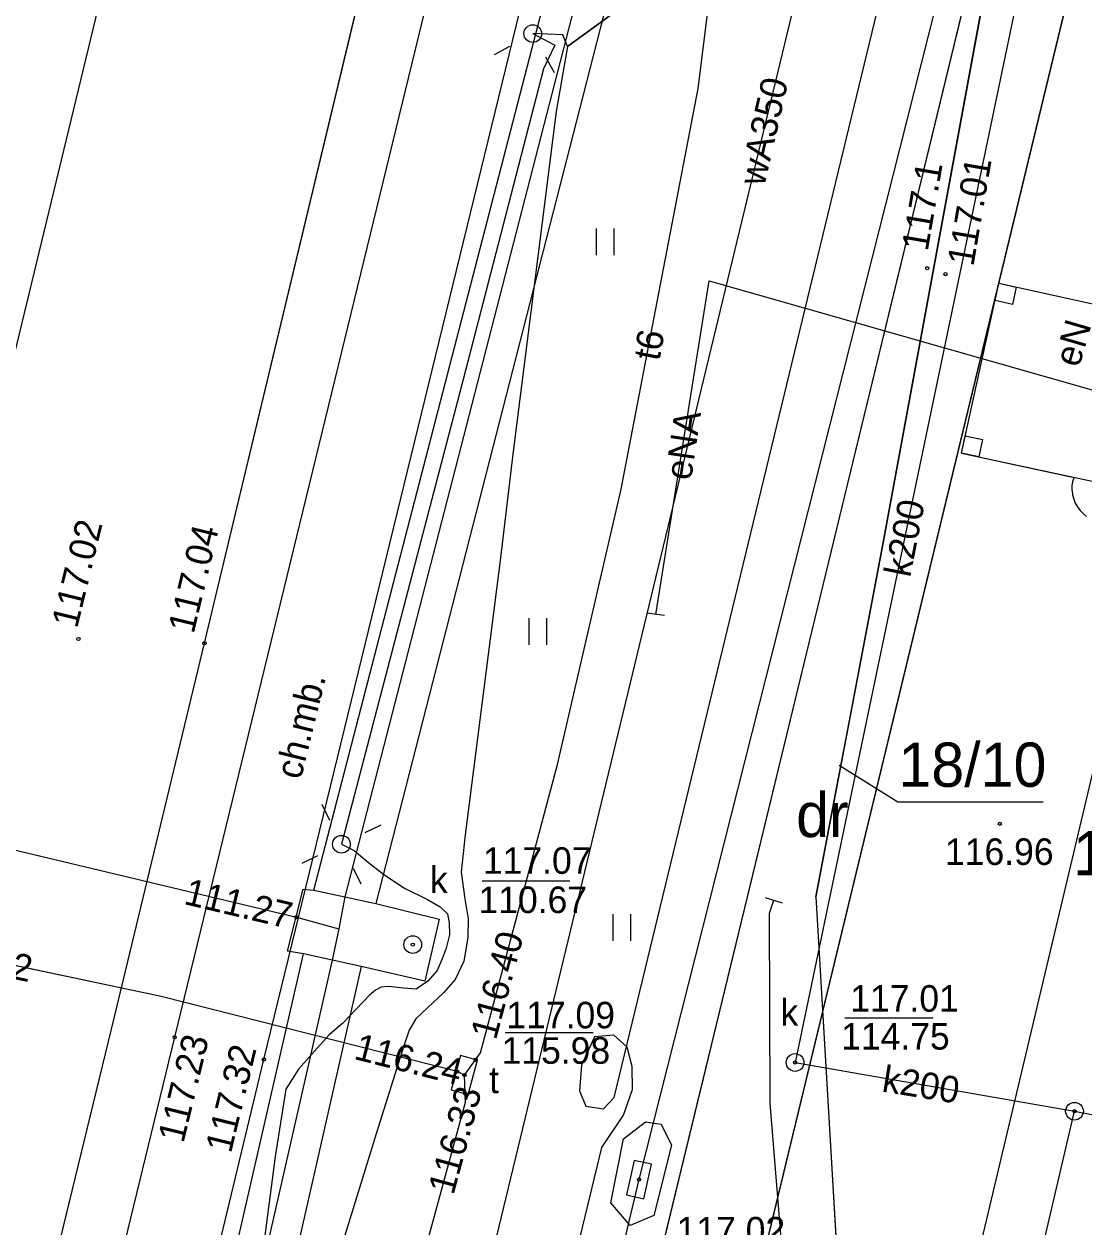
# Model space of a CAD drawing. Extents: x 6424617 to 6425697, y 5665845 to 5667190.
# Drawn here: x 6425398.86 to 6425428.81, y 5666511.44 to 5666545.42 of the extents above; entities that cross this region are included whole.
import ezdxf

# ---------------------------------------------------------------- set-up
doc = ezdxf.new("R2010")
doc.units = 0
for name, color, linetype in [('Warstwa 1', 7, 'Continuous'), ('Warstwa 10', 7, 'Continuous'), ('Warstwa 12', 7, 'Continuous'), ('Warstwa 13', 7, 'Continuous'), ('Warstwa 14', 7, 'Continuous'), ('Warstwa 15', 7, 'Continuous'), ('Warstwa 16', 7, 'Continuous'), ('Warstwa 2', 7, 'Continuous'), ('Warstwa 20', 7, 'Continuous'), ('Warstwa 25', 7, 'Continuous'), ('Warstwa 33', 7, 'Continuous'), ('Warstwa 4', 7, 'Continuous'), ('Warstwa 5', 7, 'Continuous'), ('Warstwa 6', 7, 'Continuous'), ('Warstwa 61', 7, 'Continuous'), ('Warstwa 8', 7, 'Continuous'), ('Warstwa 9', 7, 'Continuous')]:
    doc.layers.add(name, color=color, linetype=linetype)

msp = doc.modelspace()

# ---------------------------------------------------------------- linework, layer by layer
at = {"layer": 'Warstwa 1'}
for p, q in [((6425410.054, 5666482.642), (6425433.754, 5666580.312)), ((6425410.054, 5666482.642), (6425433.754, 5666580.312)), ((6425412.836, 5666481.999), (6425436.256, 5666578.862)), ((6425412.836, 5666481.999), (6425436.256, 5666578.862))]:
    msp.add_line(p, q, dxfattribs=at)
at = {"layer": 'Warstwa 10'}
msp.add_lwpolyline([(6425408.526, 5666486.136), (6425415.189, 5666513.682), (6425415.8, 5666514.595), (6425416.059, 5666515.322), (6425416.046, 5666515.972), (6425415.903, 5666516.524), (6425415.527, 5666516.858), (6425414.977, 5666516.815), (6425414.617, 5666516.009), (6425414.558, 5666515.29), (6425414.733, 5666514.858), (6425415.232, 5666514.782), (6425415.536, 5666515.098), (6425427.199, 5666563.24)], dxfattribs=at)
at = {"layer": 'Warstwa 12'}
for points in [[(6425424.798, 5666563.269), (6425407.429, 5666491.384), (6425382.182, 5666389.031), (6425381.68, 5666386.39)], [(6425428.997, 5666563.219), (6425416.238, 5666512.78), (6425403.639, 5666459.878), (6425390.212, 5666406.396)], [(6425407.053, 5666520.958), (6425418.038, 5666563.351)], [(6425419.768, 5666563.33), (6425408.806, 5666520.576)], [(6425414.219, 5666544.781), (6425422.911, 5666551.121), (6425426.036, 5666562.658), (6425426.235, 5666563.252)], [(6425380.898, 5666313.781), (6425400.051, 5666402.067), (6425408.909, 5666440.823), (6425416.154, 5666473.488), (6425420.109, 5666487.161), (6425420.685, 5666489.264), (6425421.019, 5666490.41), (6425433.788, 5666544.17), (6425438.345, 5666557.965), (6425447.158, 5666555.689), (6425449.696, 5666562.969)], [(6425411.306, 5666515.732), (6425411.764, 5666516.356), (6425413.937, 5666524.503), (6425415.733, 5666532.279), (6425417.912, 5666543.598), (6425419.239, 5666554.223)], [(6425427.495, 5666548.906), (6425420.648, 5666516.087), (6425428.542, 5666514.711)], [(6425414.219, 5666544.781), (6425414.088, 5666545.118), (6425413.238, 5666545.148), (6425413.864, 5666544.82), (6425413.536, 5666544.154), (6425411.27, 5666535.381), (6425407.831, 5666522.252), (6425408.189, 5666522.077), (6425408.546, 5666521.773), (6425409.031, 5666521.397), (6425409.617, 5666521.01), (6425410.263, 5666520.692), (6425410.62, 5666520.488), (6425410.828, 5666520.285), (6425410.875, 5666520.035), (6425410.881, 5666519.695), (6425410.786, 5666519.316), (6425410.673, 5666519.017), (6425410.539, 5666518.689), (6425410.275, 5666518.382), (6425409.942, 5666518.156), (6425409.583, 5666518.19), (6425409.173, 5666518.235), (6425408.953, 5666518.218), (6425408.792, 5666518.13), (6425408.62, 5666517.992), (6425407.871, 5666517.201), (6425407.486, 5666516.865), (6425407.071, 5666516.41), (6425406.615, 5666515.896), (6425406.258, 5666515.33), (6425405.955, 5666513.434), (6425405.271, 5666508.171)], [(6425414.219, 5666544.781), (6425413.902, 5666542.95), (6425412.675, 5666533.274), (6425412.329, 5666530.338), (6425411.325, 5666522.519), (6425411.212, 5666521.461), (6425411.313, 5666520.709), (6425411.416, 5666520.148), (6425411.4, 5666519.618), (6425411.292, 5666518.95), (6425411.046, 5666518.433), (6425410.711, 5666518.057), (6425410.276, 5666517.642), (6425409.932, 5666517.316), (6425409.748, 5666516.998), (6425409.593, 5666516.56), (6425408.813, 5666514.069), (6425407.679, 5666510.413), (6425406.501, 5666506.437), (6425405.179, 5666502.132), (6425405.041, 5666501.524), (6425404.82, 5666500.566), (6425404.758, 5666500.196), (6425404.534, 5666500.06)], [(6425312, 5666542.74), (6425312.48, 5666542.63), (6425406.56, 5666520.19), (6425407.753, 5666519.862)], [(6425416.711, 5666528.745), (6425418.224, 5666538.167), (6425429.138, 5666535.055), (6425429.552, 5666534.882)], [(6425411.306, 5666515.732), (6425411.1, 5666515.828), (6425402.739, 5666517.948), (6425393.776, 5666519.841), (6425392.36, 5666520.159), (6425391.976, 5666520.348), (6425391.409, 5666520.473), (6425383.57, 5666522.481), (6425375.932, 5666523.991), (6425375.713, 5666523.826), (6425375.677, 5666524.04), (6425357.917, 5666528.254), (6425357.806, 5666528.576)], [(6425430.866, 5666491.752), (6425422.292, 5666493.165), (6425421.525, 5666493.395), (6425421.226, 5666493.518), (6425421.086, 5666493.51), (6425421.004, 5666493.361), (6425420.587, 5666492.746), (6425419.277, 5666491.131), (6425418.306, 5666490.183), (6425417.456, 5666489.363), (6425416.497, 5666488.625), (6425415.6, 5666488.076), (6425414.582, 5666487.458), (6425415.767, 5666487.844), (6425417.372, 5666489.034), (6425419.577, 5666491.078), (6425421.182, 5666493.199), (6425421.533, 5666494.084), (6425421.53, 5666495.475), (6425419.944, 5666514.935), (6425419.929, 5666520.306), (6425420.044, 5666520.674)], [(6425395.979, 5666472.131), (6425406.757, 5666519.155)], [(6425408.386, 5666518.801), (6425397.699, 5666471.725)], [(6425363.057, 5666313.996), (6425363.589, 5666315.638), (6425368.024, 5666336.247), (6425374.227, 5666364.401), (6425379.433, 5666385.463), (6425383.671, 5666403.831), (6425384.666, 5666408.47), (6425384.841, 5666409.038), (6425384.956, 5666409.631), (6425387.736, 5666421.374), (6425394.087, 5666447.16), (6425401.357, 5666476.231), (6425405.643, 5666491.609), (6425405.786, 5666494.624), (6425411.34, 5666514.966), (6425411.306, 5666515.732)], [(6425424.641, 5666498.037), (6425428.542, 5666514.711)], [(6425428.542, 5666514.711), (6425446.909, 5666511.114), (6425448.371, 5666510.687)]]:
    msp.add_lwpolyline(points, dxfattribs=at)
at = {"layer": 'Warstwa 13'}
msp.add_circle((6425424.379, 5666538.521), 0.045, dxfattribs=at)
at = {"layer": 'Warstwa 14'}
for p, q in [((6425411.81, 5666521.222), (6425414.281, 5666521.222)), ((6425422.056, 5666517.347), (6425424.548, 5666517.347)), ((6425414.942, 5666516.926), (6425412.456, 5666516.926))]:
    msp.add_line(p, q, dxfattribs=at)
for centre in [(6425406.56, 5666520.19), (6425409.847, 5666519.417), (6425411.623, 5666516.164), (6425411.1, 5666515.828), (6425420.648, 5666516.087), (6425411.306, 5666515.732), (6425411.329, 5666515.207), (6425428.542, 5666514.711), (6425416.238, 5666512.78)]:
    msp.add_circle(centre, 0.045, dxfattribs=at)
at = {"layer": 'Warstwa 15'}
msp.add_lwpolyline([(6425427.658, 5666523.437), (6425423.555, 5666523.437), (6425421.893, 5666524.474)], dxfattribs=at)
at = {"layer": 'Warstwa 16'}
for points in [[(6425410.596, 5666520.138), (6425410.185, 5666518.383), (6425408.386, 5666518.801), (6425406.757, 5666519.155), (6425406.305, 5666519.23), (6425406.746, 5666520.985), (6425407.053, 5666520.958), (6425408.806, 5666520.576)], [(6425415.802, 5666513.935), (6425416.418, 5666514.408), (6425416.867, 5666514.342), (6425417.16, 5666513.749), (6425416.656, 5666511.764), (6425415.992, 5666511.482), (6425415.44, 5666512.119)]]:
    msp.add_lwpolyline(points, close=True, dxfattribs=at)
at = {"layer": 'Warstwa 2'}
for centre in [(6425413.238, 5666545.148), (6425407.831, 5666522.252)]:
    msp.add_circle(centre, 0.25, dxfattribs=at)
at = {"layer": 'Warstwa 20'}
for p, q in [((6425416.959, 5666528.71), (6425416.463, 5666528.78)), ((6425419.805, 5666520.749), (6425420.283, 5666520.599))]:
    msp.add_line(p, q, dxfattribs=at)
at = {"layer": 'Warstwa 25'}
for centre in [(6425424.897, 5666538.356), (6425400.4, 5666528.05), (6425403.96, 5666527.93), (6425426.432, 5666522.828), (6425403.12, 5666516.8), (6425405.64, 5666516.17)]:
    msp.add_circle(centre, 0.045, dxfattribs=at)
at = {"layer": 'Warstwa 33'}
for p, q in [((6425425.351, 5666533.3), (6425426.407, 5666538.096)), ((6425426.407, 5666538.096), (6425440.186, 5666535.076)), ((6425425.351, 5666533.3), (6425439.048, 5666530.345))]:
    msp.add_line(p, q, dxfattribs=at)
for points in [[(6425426.895, 5666537.988), (6425426.787, 5666537.5), (6425426.299, 5666537.608), (6425426.407, 5666538.096)], [(6425425.456, 5666533.789), (6425425.945, 5666533.684), (6425425.84, 5666533.195), (6425425.351, 5666533.3)]]:
    msp.add_lwpolyline(points, close=True, dxfattribs=at)
at = {"layer": 'Warstwa 4'}
for points in [[(6425412.581, 5666544.787), (6425412.143, 5666544.546)], [(6425413.599, 5666544.491), (6425413.84, 5666544.053)], [(6425407.502, 5666522.926), (6425407.283, 5666523.375)], [(6425408.505, 5666522.581), (6425408.954, 5666522.8)], [(6425407.157, 5666521.923), (6425406.708, 5666521.704)], [(6425408.16, 5666521.578), (6425408.379, 5666521.129)]]:
    msp.add_lwpolyline(points, dxfattribs=at)
for points in [[(6425411.416, 5666515.184), (6425411.679, 5666516.149), (6425411.196, 5666516.28), (6425410.933, 5666515.315)], [(6425416.101, 5666513.322), (6425415.887, 5666512.345), (6425416.375, 5666512.238), (6425416.589, 5666513.215)]]:
    msp.add_lwpolyline(points, close=True, dxfattribs=at)
for centre in [(6425409.847, 5666519.417), (6425420.648, 5666516.087), (6425428.542, 5666514.711)]:
    msp.add_circle(centre, 0.25, dxfattribs=at)
at = {"layer": 'Warstwa 5'}
for p, q in [((6425405.64, 5666516.17), (6425415.16, 5666555.16)), ((6425423.116, 5666530.674), (6425426.014, 5666546.418)), ((6425415.035, 5666538.894), (6425415.035, 5666539.644)), ((6425415.535, 5666538.894), (6425415.535, 5666539.644)), ((6425422.069, 5666525.153), (6425423.116, 5666530.674)), ((6425413.132, 5666527.886), (6425413.132, 5666528.636)), ((6425413.632, 5666527.886), (6425413.632, 5666528.636)), ((6425421.865, 5666524.077), (6425422.069, 5666525.153)), ((6425421.237, 5666520.763), (6425421.865, 5666524.077)), ((6425421.237, 5666520.763), (6425422.173, 5666504.791)), ((6425415.51, 5666519.528), (6425415.51, 5666520.278)), ((6425416.01, 5666519.528), (6425416.01, 5666520.278)), ((6425399.42, 5666490.41), (6425405.64, 5666516.17))]:
    msp.add_line(p, q, dxfattribs=at)
at = {"layer": 'Warstwa 6'}
for points in [[(6425386.659, 5666386.227), (6425410.054, 5666482.642), (6425433.754, 5666580.312), (6425463.303, 5666702.097), (6425474.6, 5666748.65), (6425473.47, 5666747.98), (6425465.93, 5666741.65), (6425451.88, 5666727.39), (6425441.06, 5666708.4), (6425429.67, 5666678.16), (6425407.73, 5666588.9), (6425390.68, 5666508.89), (6425364.93, 5666402.71), (6425352.06, 5666353.98)], [(6425399.23, 5666508.36), (6425401.42, 5666517.38), (6425403.96, 5666527.93), (6425408.52, 5666546.94), (6425409.47, 5666550.77), (6425409.719, 5666551.454), (6425410.105, 5666552.174), (6425410.782, 5666553.031), (6425411.549, 5666553.686), (6425412.22, 5666554.09), (6425412.998, 5666554.474), (6425414.046, 5666554.872), (6425415.16, 5666555.16), (6425415.84, 5666555.273), (6425416.376, 5666555.329)], [(6425426.014, 5666546.418), (6425423.116, 5666530.674), (6425421.237, 5666520.763), (6425422.173, 5666504.791)]]:
    msp.add_lwpolyline(points, dxfattribs=at)
for points in [[(6425433.754, 5666580.312), (6425436.256, 5666578.862), (6425412.836, 5666481.999), (6425410.054, 5666482.642)], [(6425412.836, 5666481.999), (6425414.841, 5666481.544), (6425426.498, 5666478.714), (6425446.546, 5666561.317), (6425434.889, 5666564.147), (6425438.183, 5666577.748), (6425436.256, 5666578.862)]]:
    msp.add_lwpolyline(points, close=True, dxfattribs=at)
at = {"layer": 'Warstwa 61'}
msp.add_lwpolyline([(6425418.903, 5666563.341), (6425418.852, 5666563.142), (6425407.93, 5666520.767), (6425407.753, 5666519.862), (6425407.572, 5666518.978), (6425396.839, 5666471.928), (6425396.703, 5666471.243), (6425396.496, 5666470.567), (6425385.286, 5666423.635), (6425385.173, 5666423.021)], dxfattribs=at)
at = {"layer": 'Warstwa 8'}
for p, q in [((6425380.18, 5666460.18), (6425405.241, 5666563.505)), ((6425403.96, 5666527.93), (6425408.52, 5666546.94)), ((6425423.116, 5666530.674), (6425426.014, 5666546.418)), ((6425425.351, 5666533.3), (6425426.407, 5666538.096)), ((6425426.407, 5666538.096), (6425429.698, 5666537.375)), ((6425425.351, 5666533.3), (6425428.534, 5666532.613)), ((6425428.48, 5666532.371), (6425428.499, 5666532.494)), ((6425428.499, 5666532.494), (6425428.534, 5666532.613)), ((6425428.477, 5666532.247), (6425428.48, 5666532.371)), ((6425428.477, 5666532.247), (6425428.49, 5666532.124)), ((6425428.49, 5666532.124), (6425428.52, 5666532.003)), ((6425428.52, 5666532.003), (6425428.565, 5666531.888)), ((6425428.565, 5666531.888), (6425428.625, 5666531.779)), ((6425428.625, 5666531.779), (6425428.699, 5666531.679)), ((6425428.699, 5666531.679), (6425428.785, 5666531.59)), ((6425428.785, 5666531.59), (6425428.882, 5666531.513)), ((6425422.07, 5666525.153), (6425423.116, 5666530.674)), ((6425401.42, 5666517.38), (6425403.96, 5666527.93)), ((6425421.866, 5666524.077), (6425422.07, 5666525.153)), ((6425421.237, 5666520.763), (6425421.866, 5666524.077)), ((6425421.237, 5666520.763), (6425422.173, 5666504.791)), ((6425402.739, 5666517.948), (6425393.776, 5666519.841)), ((6425399.23, 5666508.36), (6425401.42, 5666517.38))]:
    msp.add_line(p, q, dxfattribs=at)
msp.add_lwpolyline([(6425426.036, 5666562.658), (6425422.911, 5666551.121), (6425414.219, 5666544.781), (6425413.902, 5666542.95), (6425412.675, 5666533.274), (6425412.329, 5666530.338), (6425411.325, 5666522.519), (6425411.212, 5666521.461), (6425411.313, 5666520.709), (6425411.416, 5666520.148), (6425411.4, 5666519.618), (6425411.292, 5666518.95), (6425411.046, 5666518.433), (6425410.711, 5666518.057), (6425410.276, 5666517.642), (6425409.932, 5666517.316), (6425409.748, 5666516.998), (6425409.593, 5666516.56), (6425408.813, 5666514.069), (6425407.679, 5666510.413)], dxfattribs=at)
at = {"layer": 'Warstwa 9'}
for p, q in [((6425405.64, 5666516.17), (6425415.16, 5666555.16)), ((6425403.12, 5666516.8), (6425412.2, 5666554.03)), ((6425397.43, 5666493.34), (6425403.12, 5666516.8)), ((6425399.42, 5666490.41), (6425405.64, 5666516.17))]:
    msp.add_line(p, q, dxfattribs=at)

# ---------------------------------------------------------------- texts
at = {"layer": 'Warstwa 13'}
for s, rotation, p in [('wA350', 77.1087, (6425419.778, 5666540.815)), ('117.1', 80.2657, (6425424.394, 5666538.981)), ('eN', 73.6709, (6425428.668, 5666535.694)), ('t6', 79.1026, (6425416.808, 5666535.88)), ('eNA', 81.5663, (6425417.707, 5666532.51)), ('k200', 78.9077, (6425423.899, 5666529.767)), ('t2', 348.0719, (6425398.188, 5666518.526)), ('k200', 350.8106, (6425423.075, 5666515.269))]:
    msp.add_text(s, height=0.75, rotation=rotation, dxfattribs=at).set_placement(p)
at = {"layer": 'Warstwa 14'}
for s, rotation, p in [('111.27', 346.5822, (6425403.352, 5666520.569)), ('116.40', 75.0632, (6425412.194, 5666516.699)), ('116.24', 345.7743, (6425408.157, 5666516.192)), ('116.33', 74.7309, (6425410.994, 5666512.32))]:
    msp.add_text(s, height=0.75, rotation=rotation, dxfattribs=at).set_placement(p)
for s, p in [('110.67', (6425411.703, 5666520.308)), ('114.75', (6425421.949, 5666516.451)), ('115.98', (6425412.356, 5666516.051))]:
    msp.add_text(s, height=0.75, dxfattribs=at).set_placement(p)
at = {"layer": 'Warstwa 15'}
for s, height, p in [('18/10', 1.25, (6425423.567, 5666523.874)), ('18/11', 1.25, (6425428.502, 5666521.377)), ('117.07', 0.75, (6425411.828, 5666521.416)), ('117.01', 0.75, (6425422.206, 5666517.522)), ('117.09', 0.75, (6425412.492, 5666517.051)), ('117.02', 0.75, (6425417.3, 5666510.975))]:
    msp.add_text(s, height=height, dxfattribs=at).set_placement(p)
at = {"layer": 'Warstwa 2'}
msp.add_text('dr', height=1.25, dxfattribs=at).set_placement((6425420.678, 5666522.455))
at = {"layer": 'Warstwa 25'}
for s, rotation, p in [('117.01', 80.2657, (6425425.684, 5666538.553)), ('117.02', 76.3581, (6425400.363, 5666528.326)), ('117.04', 76.5128, (6425403.655, 5666528.174)), ('117.23', 76.2951, (6425403.366, 5666513.785)), ('117.32', 76.2263, (6425404.708, 5666513.499))]:
    msp.add_text(s, height=0.75, rotation=rotation, dxfattribs=at).set_placement(p)
msp.add_text('116.96', height=0.75, dxfattribs=at).set_placement((6425424.884, 5666521.667))
at = {"layer": 'Warstwa 5'}
for s, p in [('k', (6425410.332, 5666520.874)), ('k', (6425420.235, 5666517.127)), ('t', (6425412.004, 5666515.22))]:
    msp.add_text(s, height=0.75, dxfattribs=at).set_placement(p)
at = {"layer": 'Warstwa 9'}
msp.add_text('ch.mb.', height=0.75, rotation=76.2263, dxfattribs=at).set_placement((6425406.682, 5666524.054))

doc.saveas('drawing.dxf')
